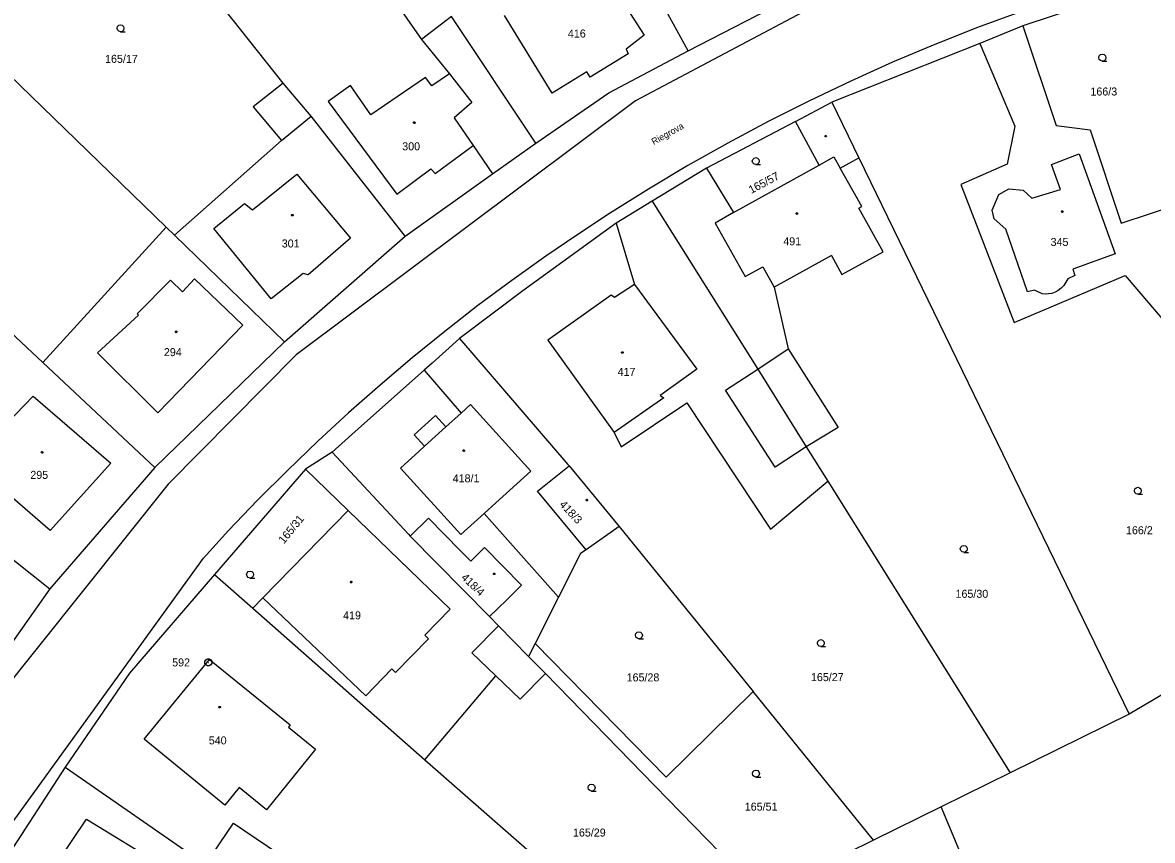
# Model space of a CAD drawing. Extents: x -757994 to -755874, y -1047691 to -1046119.
# Drawn here: x -756649.1 to -756529, y -1046727.9 to -1046641 of the extents above; entities that cross this region are included whole.
import ezdxf

# ---------------------------------------------------------------- set-up
doc = ezdxf.new("R2010")
doc.units = 0
doc.layers.add('katastrální mapa', color=7, linetype='Continuous')

msp = doc.modelspace()

# ---------------------------------------------------------------- linework, layer by layer
at = {"layer": 'katastrální mapa'}
for p, q in [((-756578.33, -1046643.98), (-756588.89, -1046624.8)), ((-756621.38, -1046647.43), (-756638.65, -1046625.6)), ((-756588.08, -1046634.44), (-756583.03, -1046642.32)), ((-756611.67, -1046635.65), (-756606.66, -1046642.77)), ((-756578.33, -1046643.98), (-756563.22, -1046636.18)), ((-756529.98, -1046637.08), (-756542.79, -1046641.34)), ((-756563.02, -1046638.19), (-756583.95, -1046649.31)), ((-756603.47, -1046640.33), (-756606.66, -1046642.77)), ((-756594.53, -1046653.78), (-756603.47, -1046640.33)), ((-756592.79, -1046648.48), (-756597.85, -1046640.24)), ((-756633.79, -1046662.72), (-756655.34, -1046641.85)), ((-756542.79, -1046641.34), (-756547.35, -1046643.21)), ((-756542.79, -1046641.34), (-756539.24, -1046651.93)), ((-756606.66, -1046642.77), (-756603.69, -1046646.41)), ((-756583.03, -1046642.32), (-756584.93, -1046643.81)), ((-756584.72, -1046644.29), (-756588.76, -1046646.77)), ((-756586.78, -1046648.45), (-756578.33, -1046643.98)), ((-756584.93, -1046643.81), (-756584.72, -1046644.29)), ((-756547.35, -1046643.21), (-756563.08, -1046649.45)), ((-756547.35, -1046643.21), (-756543.65, -1046651.97)), ((-756603.69, -1046646.41), (-756605.56, -1046647.69)), ((-756603.69, -1046646.41), (-756601.31, -1046649.48)), ((-756589.09, -1046646.23), (-756592.79, -1046648.48)), ((-756588.76, -1046646.77), (-756589.09, -1046646.23)), ((-756621.38, -1046647.43), (-756624.57, -1046649.92)), ((-756618.39, -1046650.94), (-756621.38, -1046647.43)), ((-756614.21, -1046647.67), (-756616.57, -1046649.37)), ((-756612.05, -1046650.77), (-756614.21, -1046647.67)), ((-756606.23, -1046646.8), (-756612.05, -1046650.77)), ((-756605.56, -1046647.69), (-756606.23, -1046646.8)), ((-756594.53, -1046653.78), (-756586.78, -1046648.45)), ((-756624.57, -1046649.92), (-756621.55, -1046653.51)), ((-756583.95, -1046649.31), (-756620, -1046676.27)), ((-756616.57, -1046649.37), (-756609.29, -1046659.2)), ((-756601.31, -1046649.48), (-756603.21, -1046651.09)), ((-756566.94, -1046651.48), (-756563.08, -1046649.45)), ((-756563.08, -1046649.45), (-756560.21, -1046655.35)), ((-756621.55, -1046653.51), (-756618.39, -1046650.94)), ((-756608.4, -1046663.66), (-756618.39, -1046650.94)), ((-756603.21, -1046651.09), (-756601.19, -1046654.05)), ((-756566.94, -1046651.48), (-756576.38, -1046656.44)), ((-756564.43, -1046656.12), (-756566.94, -1046651.48)), ((-756543.65, -1046651.97), (-756544.46, -1046656.01)), ((-756539.24, -1046651.93), (-756535.65, -1046652.39)), ((-756535.65, -1046652.39), (-756532.34, -1046662.29)), ((-756621.55, -1046653.51), (-756632.93, -1046663.55)), ((-756599.14, -1046657.06), (-756594.53, -1046653.78)), ((-756605.23, -1046657), (-756601.19, -1046654.05)), ((-756601.19, -1046654.05), (-756599.14, -1046657.06)), ((-756539.74, -1046656.06), (-756536.82, -1046654.93)), ((-756536.82, -1046654.93), (-756532.99, -1046665.54)), ((-756573.53, -1046661.17), (-756564.43, -1046656.12)), ((-756562.18, -1046656.43), (-756560.21, -1046655.35)), ((-756560.21, -1046655.35), (-756531.49, -1046714.43)), ((-756544.46, -1046656.01), (-756549.37, -1046658.19)), ((-756538.8, -1046658.7), (-756539.74, -1046656.06)), ((-756624.61, -1046660.89), (-756619.93, -1046657.09)), ((-756619.93, -1046657.09), (-756614.23, -1046663.89)), ((-756609.29, -1046659.2), (-756605.67, -1046656.53)), ((-756608.4, -1046663.66), (-756599.14, -1046657.06)), ((-756605.67, -1046656.53), (-756605.23, -1046657)), ((-756576.38, -1046656.44), (-756582.16, -1046659.96)), ((-756576.38, -1046656.44), (-756573.53, -1046661.17)), ((-756549.37, -1046658.19), (-756543.7, -1046672.84)), ((-756545.33, -1046659.24), (-756544.26, -1046658.63)), ((-756544.26, -1046658.63), (-756542.75, -1046658.77)), ((-756542.75, -1046658.77), (-756541.83, -1046659.62)), ((-756541.83, -1046659.62), (-756538.8, -1046658.7)), ((-756582.16, -1046659.96), (-756586, -1046662.3)), ((-756582.16, -1046659.96), (-756570.93, -1046677.8)), ((-756546.04, -1046660.92), (-756545.33, -1046659.24)), ((-756532.34, -1046662.29), (-756524.8, -1046659.78)), ((-756628.75, -1046662.87), (-756625.49, -1046660.19)), ((-756625.49, -1046660.19), (-756624.61, -1046660.89)), ((-756545.82, -1046661.82), (-756546.04, -1046660.92)), ((-756586, -1046662.3), (-756595.9, -1046669.47)), ((-756586, -1046662.3), (-756584.04, -1046668.82)), ((-756544.61, -1046662.94), (-756545.82, -1046661.82)), ((-756633.79, -1046662.72), (-756646.91, -1046677.08)), ((-756632.93, -1046663.55), (-756633.79, -1046662.72)), ((-756621.23, -1046674.88), (-756632.93, -1046663.55)), ((-756622.64, -1046670.31), (-756628.75, -1046662.87)), ((-756542.29, -1046669.57), (-756544.61, -1046662.94)), ((-756621.23, -1046674.88), (-756608.4, -1046663.66)), ((-756614.23, -1046663.89), (-756618.71, -1046667.78)), ((-756563.12, -1046665.74), (-756569.2, -1046669.1)), ((-756532.99, -1046665.54), (-756537.46, -1046667.19)), ((-756570.4, -1046666.92), (-756569.2, -1046669.1)), ((-756636.87, -1046671.91), (-756633.32, -1046668.34)), ((-756633.32, -1046668.34), (-756632.08, -1046669.58)), ((-756632.08, -1046669.58), (-756630.8, -1046668.2)), ((-756630.8, -1046668.2), (-756625.65, -1046673.12)), ((-756619.23, -1046667.63), (-756622.64, -1046670.31)), ((-756618.71, -1046667.78), (-756619.23, -1046667.63)), ((-756543.7, -1046672.84), (-756531.93, -1046667.85)), ((-756538, -1046668.19), (-756538.45, -1046668.92)), ((-756537.25, -1046667.84), (-756538, -1046668.19)), ((-756537.46, -1046667.19), (-756537.25, -1046667.84)), ((-756531.93, -1046667.85), (-756528, -1046672.46)), ((-756595.9, -1046669.47), (-756602.62, -1046674.55)), ((-756584.04, -1046668.82), (-756586.17, -1046670.2)), ((-756584.04, -1046668.82), (-756577.42, -1046677.8)), ((-756569.2, -1046669.1), (-756567.71, -1046675.64)), ((-756541.56, -1046669.41), (-756542.29, -1046669.57)), ((-756540.75, -1046669.78), (-756541.56, -1046669.41)), ((-756586.51, -1046669.94), (-756593.26, -1046674.73)), ((-756586.17, -1046670.2), (-756586.51, -1046669.94)), ((-756636.72, -1046672.05), (-756636.87, -1046671.91)), ((-756641.1, -1046676.05), (-756636.72, -1046672.05)), ((-756625.65, -1046673.12), (-756634.69, -1046682.42)), ((-756650.34, -1046673.85), (-756646.91, -1046677.08)), ((-756635.01, -1046688.24), (-756621.23, -1046674.88)), ((-756602.62, -1046674.55), (-756605.55, -1046677.16)), ((-756602.62, -1046674.55), (-756591.11, -1046687.93)), ((-756593.26, -1046674.73), (-756586.21, -1046684.51)), ((-756634.69, -1046682.42), (-756641.1, -1046676.05)), ((-756620, -1046676.27), (-756633.6, -1046690.01)), ((-756570.93, -1046677.8), (-756567.71, -1046675.64)), ((-756567.71, -1046675.64), (-756562.42, -1046683.98)), ((-756646.91, -1046677.08), (-756635.01, -1046688.24)), ((-756606.4, -1046677.92), (-756613.03, -1046683.83)), ((-756605.55, -1046677.16), (-756606.4, -1046677.92)), ((-756606.4, -1046677.92), (-756602.46, -1046682.46)), ((-756577.42, -1046677.8), (-756581.32, -1046680.6)), ((-756574.39, -1046680.03), (-756570.93, -1046677.8)), ((-756570.93, -1046677.8), (-756565.79, -1046686.05)), ((-756569.1, -1046688.21), (-756574.39, -1046680.03)), ((-756650.75, -1046683.62), (-756647.92, -1046680.67)), ((-756647.92, -1046680.67), (-756639.67, -1046687.79)), ((-756602.46, -1046682.46), (-756601.45, -1046681.55)), ((-756601.45, -1046681.55), (-756595.05, -1046688.63)), ((-756580.94, -1046680.83), (-756586.21, -1046684.51)), ((-756585.46, -1046686.04), (-756578.49, -1046681.38)), ((-756581.32, -1046680.6), (-756580.94, -1046680.83)), ((-756578.49, -1046681.38), (-756569.59, -1046694.79)), ((-756607.46, -1046684.78), (-756605.18, -1046682.72)), ((-756605.18, -1046682.72), (-756604.09, -1046683.93)), ((-756604.09, -1046683.93), (-756602.46, -1046682.46)), ((-756613.03, -1046683.83), (-756616.16, -1046686.61)), ((-756606.37, -1046685.99), (-756604.09, -1046683.93)), ((-756562.42, -1046683.98), (-756565.79, -1046686.05)), ((-756606.37, -1046685.99), (-756607.46, -1046684.78)), ((-756586.21, -1046684.51), (-756585.46, -1046686.04)), ((-756606.92, -1046686.49), (-756606.37, -1046685.99)), ((-756565.79, -1046686.05), (-756569.1, -1046688.21)), ((-756565.79, -1046686.05), (-756563.52, -1046689.69)), ((-756646.12, -1046694.93), (-756654.83, -1046687.41)), ((-756616.16, -1046686.61), (-756618.99, -1046688.41)), ((-756616.16, -1046686.61), (-756608.04, -1046695.33)), ((-756608.92, -1046688.3), (-756606.92, -1046686.49)), ((-756662.56, -1046688.13), (-756646.14, -1046701.13)), ((-756635.01, -1046688.24), (-756646.14, -1046701.13)), ((-756639.67, -1046687.79), (-756646.12, -1046694.93)), ((-756618.99, -1046688.41), (-756628.66, -1046699.62)), ((-756614.45, -1046692.81), (-756618.99, -1046688.41)), ((-756602.5, -1046695.37), (-756608.92, -1046688.3)), ((-756595.05, -1046688.63), (-756598.77, -1046692)), ((-756594.35, -1046690.76), (-756591, -1046688.06)), ((-756591.11, -1046687.93), (-756591, -1046688.06)), ((-756591, -1046688.06), (-756585.67, -1046694.52)), ((-756569.59, -1046694.79), (-756563.52, -1046689.69)), ((-756563.52, -1046689.69), (-756544.14, -1046720.69)), ((-756633.6, -1046690.01), (-756654.4, -1046716.05)), ((-756589.18, -1046696.97), (-756594.35, -1046690.76)), ((-756598.77, -1046692), (-756600.02, -1046693.12)), ((-756623.52, -1046702.09), (-756614.45, -1046692.81)), ((-756614.45, -1046692.81), (-756603.64, -1046703.29)), ((-756600.02, -1046693.12), (-756602.5, -1046695.37)), ((-756599.19, -1046694.06), (-756600.02, -1046693.12)), ((-756607.86, -1046695.52), (-756605.93, -1046693.62)), ((-756605.93, -1046693.62), (-756602.52, -1046697.08)), ((-756592.12, -1046702.03), (-756599.19, -1046694.06)), ((-756585.67, -1046694.52), (-756589.18, -1046696.97)), ((-756585.67, -1046694.52), (-756571.44, -1046712.05)), ((-756608.04, -1046695.33), (-756607.86, -1046695.52)), ((-756607.86, -1046695.52), (-756599.45, -1046704.08)), ((-756602.52, -1046697.08), (-756601.44, -1046698.18)), ((-756601.44, -1046698.18), (-756599.98, -1046696.75)), ((-756599.98, -1046696.75), (-756596.05, -1046700.74)), ((-756589.18, -1046696.97), (-756589.77, -1046697.38)), ((-756654.25, -1046731.64), (-756629.84, -1046697.86)), ((-756589.77, -1046697.38), (-756592.12, -1046702.03)), ((-756628.66, -1046699.62), (-756637.68, -1046710.07)), ((-756628.66, -1046699.62), (-756624.6, -1046703.2)), ((-756596.05, -1046700.74), (-756597.62, -1046702.28)), ((-756646.14, -1046701.13), (-756655.03, -1046713.65)), ((-756624.6, -1046703.2), (-756623.52, -1046702.09)), ((-756612.6, -1046712.51), (-756623.52, -1046702.09)), ((-756599.45, -1046704.08), (-756597.62, -1046702.28)), ((-756592.12, -1046702.03), (-756594.6, -1046706.92)), ((-756624.6, -1046703.2), (-756606.32, -1046719.31)), ((-756603.64, -1046703.29), (-756606.33, -1046706.06)), ((-756599.45, -1046704.08), (-756598.48, -1046705.06)), ((-756598.48, -1046705.06), (-756601.33, -1046707.92)), ((-756598.48, -1046705.06), (-756595.3, -1046708.31)), ((-756605.93, -1046706.44), (-756609.42, -1046710.02)), ((-756606.33, -1046706.06), (-756605.93, -1046706.44)), ((-756598.76, -1046710.38), (-756601.33, -1046707.92)), ((-756594.6, -1046706.92), (-756595.3, -1046708.31)), ((-756580.68, -1046721.14), (-756594.6, -1046706.92)), ((-756636.12, -1046717.11), (-756629.18, -1046708.64)), ((-756629.34, -1046708.94), (-756629.29, -1046708.94)), ((-756629.18, -1046708.64), (-756620.61, -1046715.56)), ((-756595.3, -1046708.31), (-756593.5, -1046710.13)), ((-756522.51, -1046709.17), (-756531.49, -1046714.43)), ((-756637.68, -1046710.07), (-756644.51, -1046720.06)), ((-756609.81, -1046709.64), (-756612.6, -1046712.51)), ((-756609.42, -1046710.02), (-756609.81, -1046709.64)), ((-756606.32, -1046719.31), (-756598.76, -1046710.38)), ((-756598.76, -1046710.38), (-756596.18, -1046712.85)), ((-756596.18, -1046712.85), (-756593.5, -1046710.13)), ((-756593.5, -1046710.13), (-756581.89, -1046722.04)), ((-756571.44, -1046712.05), (-756580.68, -1046721.14)), ((-756558.64, -1046727.81), (-756571.44, -1046712.05)), ((-756531.49, -1046714.43), (-756544.14, -1046720.69)), ((-756620.61, -1046715.56), (-756620.81, -1046715.81)), ((-756620.81, -1046715.81), (-756617.92, -1046718.15)), ((-756627.58, -1046724.12), (-756636.12, -1046717.11)), ((-756617.92, -1046718.15), (-756623.15, -1046724.62)), ((-756606.32, -1046719.31), (-756583.02, -1046739.66)), ((-756644.51, -1046720.06), (-756652.84, -1046732.85)), ((-756644.51, -1046720.06), (-756629.62, -1046730.42)), ((-756544.14, -1046720.69), (-756551.46, -1046724.28)), ((-756626.04, -1046722.22), (-756627.58, -1046724.12)), ((-756623.15, -1046724.62), (-756626.04, -1046722.22)), ((-756581.89, -1046722.04), (-756570.55, -1046733.67)), ((-756551.46, -1046724.28), (-756558.64, -1046727.81)), ((-756545.07, -1046739.46), (-756551.46, -1046724.28)), ((-756646.94, -1046732.57), (-756642.25, -1046725.58)), ((-756642.25, -1046725.58), (-756633.87, -1046730.7)), ((-756629.62, -1046730.42), (-756626.64, -1046726.02)), ((-756626.64, -1046726.02), (-756620.62, -1046730.1)), ((-756558.64, -1046727.81), (-756567.29, -1046732.07))]:
    msp.add_line(p, q, dxfattribs=at)
for points in [[(-756543.02, -1046639.83), (-756547.6, -1046641.52), (-756552.13, -1046643.31), (-756556.62, -1046645.2), (-756561.07, -1046647.2), (-756565.47, -1046649.3), (-756569.83, -1046651.49), (-756574.13, -1046653.79), (-756578.37, -1046656.18), (-756582.57, -1046658.68), (-756586.7, -1046661.26), (-756590.18, -1046663.55), (-756593.45, -1046665.78), (-756597.09, -1046668.37), (-756600.67, -1046671.04), (-756604.2, -1046673.78), (-756607.66, -1046676.59), (-756611.07, -1046679.48), (-756614.42, -1046682.43), (-756617.7, -1046685.46), (-756620.92, -1046688.55), (-756624.08, -1046691.71), (-756627.16, -1046694.94), (-756629.84, -1046697.86)], [(-756638.64, -1046641.96), (-756638.83, -1046641.91), (-756638.97, -1046641.77), (-756639.02, -1046641.59), (-756638.97, -1046641.41), (-756638.83, -1046641.27), (-756638.65, -1046641.22), (-756638.46, -1046641.27), (-756638.33, -1046641.41), (-756638.28, -1046641.6), (-756638.33, -1046641.78), (-756638.46, -1046641.92), (-756638.65, -1046641.97), (-756638.15, -1046641.97)], [(-756534.34, -1046645.07), (-756534.53, -1046645.02), (-756534.67, -1046644.89), (-756534.72, -1046644.7), (-756534.67, -1046644.51), (-756534.53, -1046644.38), (-756534.35, -1046644.33), (-756534.16, -1046644.38), (-756534.02, -1046644.51), (-756533.98, -1046644.71), (-756534.02, -1046644.9), (-756534.16, -1046645.03), (-756534.35, -1046645.08), (-756533.85, -1046645.08)], [(-756571.15, -1046656.06), (-756571.34, -1046656.01), (-756571.48, -1046655.88), (-756571.53, -1046655.69), (-756571.48, -1046655.51), (-756571.34, -1046655.37), (-756571.16, -1046655.32), (-756570.97, -1046655.37), (-756570.84, -1046655.51), (-756570.79, -1046655.7), (-756570.84, -1046655.89), (-756570.97, -1046656.02), (-756571.16, -1046656.07), (-756570.66, -1046656.07)], [(-756564.43, -1046656.12), (-756562.85, -1046655.24), (-756562.18, -1046656.43)], [(-756563.12, -1046665.74), (-756562.01, -1046667.75), (-756557.62, -1046665.32), (-756560.21, -1046660.71), (-756559.88, -1046660.52), (-756562.18, -1046656.43)], [(-756573.53, -1046661.17), (-756575.46, -1046662.28), (-756572.3, -1046667.97), (-756570.4, -1046666.92)], [(-756538.45, -1046668.92), (-756538.71, -1046669.21), (-756539.03, -1046669.45), (-756539.37, -1046669.63), (-756539.71, -1046669.75), (-756540.05, -1046669.81), (-756540.4, -1046669.82), (-756540.75, -1046669.78)], [(-756530.56, -1046691.08), (-756530.75, -1046691.03), (-756530.89, -1046690.9), (-756530.94, -1046690.71), (-756530.89, -1046690.52), (-756530.75, -1046690.39), (-756530.57, -1046690.34), (-756530.38, -1046690.39), (-756530.25, -1046690.52), (-756530.2, -1046690.72), (-756530.25, -1046690.91), (-756530.38, -1046691.04), (-756530.57, -1046691.09), (-756530.07, -1046691.09)], [(-756549.06, -1046697.25), (-756549.25, -1046697.2), (-756549.39, -1046697.07), (-756549.44, -1046696.88), (-756549.39, -1046696.7), (-756549.25, -1046696.56), (-756549.07, -1046696.51), (-756548.88, -1046696.56), (-756548.75, -1046696.7), (-756548.7, -1046696.89), (-756548.75, -1046697.08), (-756548.88, -1046697.21), (-756549.07, -1046697.26), (-756548.57, -1046697.26)], [(-756624.88, -1046699.98), (-756625.07, -1046699.93), (-756625.21, -1046699.79), (-756625.26, -1046699.61), (-756625.21, -1046699.43), (-756625.07, -1046699.29), (-756624.89, -1046699.24), (-756624.7, -1046699.29), (-756624.57, -1046699.43), (-756624.52, -1046699.62), (-756624.57, -1046699.8), (-756624.7, -1046699.94), (-756624.89, -1046699.99), (-756624.39, -1046699.99)], [(-756583.57, -1046706.43), (-756583.76, -1046706.38), (-756583.9, -1046706.25), (-756583.95, -1046706.06), (-756583.9, -1046705.88), (-756583.76, -1046705.74), (-756583.58, -1046705.69), (-756583.39, -1046705.74), (-756583.25, -1046705.88), (-756583.21, -1046706.07), (-756583.25, -1046706.26), (-756583.39, -1046706.39), (-756583.58, -1046706.44), (-756583.08, -1046706.44)], [(-756564.24, -1046707.26), (-756564.43, -1046707.21), (-756564.57, -1046707.08), (-756564.61, -1046706.89), (-756564.57, -1046706.71), (-756564.43, -1046706.57), (-756564.24, -1046706.52), (-756564.06, -1046706.57), (-756563.93, -1046706.71), (-756563.88, -1046706.9), (-756563.93, -1046707.09), (-756564.06, -1046707.22), (-756564.25, -1046707.27), (-756563.75, -1046707.27)], [(-756571.13, -1046721.12), (-756571.32, -1046721.07), (-756571.46, -1046720.94), (-756571.51, -1046720.75), (-756571.46, -1046720.57), (-756571.32, -1046720.43), (-756571.14, -1046720.38), (-756570.95, -1046720.43), (-756570.82, -1046720.57), (-756570.77, -1046720.76), (-756570.82, -1046720.95), (-756570.95, -1046721.08), (-756571.14, -1046721.13), (-756570.64, -1046721.13)], [(-756588.6, -1046722.61), (-756588.79, -1046722.56), (-756588.93, -1046722.43), (-756588.98, -1046722.24), (-756588.93, -1046722.05), (-756588.79, -1046721.92), (-756588.6, -1046721.87), (-756588.42, -1046721.92), (-756588.28, -1046722.05), (-756588.23, -1046722.24), (-756588.28, -1046722.44), (-756588.42, -1046722.57), (-756588.61, -1046722.62), (-756588.11, -1046722.62)]]:
    msp.add_lwpolyline(points, dxfattribs=at)
for points in [[(-756607.44, -1046651.52), (-756607.39, -1046651.53), (-756607.36, -1046651.58), (-756607.35, -1046651.61), (-756607.36, -1046651.66), (-756607.41, -1046651.69), (-756607.44, -1046651.7), (-756607.48, -1046651.68), (-756607.51, -1046651.65), (-756607.52, -1046651.61), (-756607.51, -1046651.57), (-756607.47, -1046651.53)], [(-756563.65, -1046653.06), (-756563.7, -1046653.13), (-756563.79, -1046653.12), (-756563.83, -1046653.04), (-756563.78, -1046652.97), (-756563.69, -1046652.98)], [(-756538.61, -1046660.98), (-756538.56, -1046660.99), (-756538.53, -1046661.03), (-756538.52, -1046661.06), (-756538.53, -1046661.11), (-756538.58, -1046661.14), (-756538.61, -1046661.15), (-756538.66, -1046661.13), (-756538.69, -1046661.1), (-756538.7, -1046661.06), (-756538.69, -1046661.02), (-756538.65, -1046660.98)], [(-756620.39, -1046661.36), (-756620.34, -1046661.37), (-756620.32, -1046661.41), (-756620.3, -1046661.44), (-756620.32, -1046661.48), (-756620.35, -1046661.52), (-756620.39, -1046661.52), (-756620.44, -1046661.51), (-756620.47, -1046661.48), (-756620.48, -1046661.44), (-756620.47, -1046661.4), (-756620.43, -1046661.36)], [(-756566.79, -1046661.19), (-756566.74, -1046661.2), (-756566.72, -1046661.24), (-756566.71, -1046661.27), (-756566.72, -1046661.32), (-756566.76, -1046661.35), (-756566.79, -1046661.36), (-756566.84, -1046661.34), (-756566.86, -1046661.31), (-756566.88, -1046661.27), (-756566.86, -1046661.23), (-756566.83, -1046661.19)], [(-756632.73, -1046673.74), (-756632.68, -1046673.75), (-756632.66, -1046673.8), (-756632.65, -1046673.83), (-756632.66, -1046673.88), (-756632.7, -1046673.91), (-756632.73, -1046673.92), (-756632.77, -1046673.9), (-756632.8, -1046673.87), (-756632.82, -1046673.83), (-756632.8, -1046673.78), (-756632.76, -1046673.75)], [(-756585.33, -1046675.94), (-756585.28, -1046675.95), (-756585.25, -1046675.99), (-756585.24, -1046676.02), (-756585.25, -1046676.07), (-756585.29, -1046676.1), (-756585.33, -1046676.11), (-756585.38, -1046676.09), (-756585.41, -1046676.06), (-756585.42, -1046676.02), (-756585.41, -1046675.98), (-756585.36, -1046675.94)], [(-756602.19, -1046686.37), (-756602.14, -1046686.38), (-756602.11, -1046686.42), (-756602.1, -1046686.45), (-756602.11, -1046686.49), (-756602.16, -1046686.53), (-756602.19, -1046686.53), (-756602.23, -1046686.52), (-756602.26, -1046686.49), (-756602.27, -1046686.45), (-756602.26, -1046686.41), (-756602.22, -1046686.37)], [(-756646.98, -1046686.54), (-756646.93, -1046686.55), (-756646.91, -1046686.6), (-756646.9, -1046686.63), (-756646.91, -1046686.68), (-756646.95, -1046686.71), (-756646.98, -1046686.72), (-756647.02, -1046686.7), (-756647.05, -1046686.67), (-756647.07, -1046686.63), (-756647.05, -1046686.59), (-756647.01, -1046686.55)], [(-756589.11, -1046691.62), (-756589.06, -1046691.62), (-756589.03, -1046691.67), (-756589.02, -1046691.7), (-756589.03, -1046691.74), (-756589.08, -1046691.78), (-756589.11, -1046691.78), (-756589.16, -1046691.77), (-756589.19, -1046691.74), (-756589.2, -1046691.7), (-756589.19, -1046691.66), (-756589.15, -1046691.62)], [(-756598.96, -1046699.46), (-756598.91, -1046699.47), (-756598.89, -1046699.51), (-756598.88, -1046699.54), (-756598.89, -1046699.59), (-756598.93, -1046699.62), (-756598.96, -1046699.62), (-756599, -1046699.61), (-756599.03, -1046699.58), (-756599.04, -1046699.54), (-756599.03, -1046699.5), (-756598.99, -1046699.46)], [(-756614.14, -1046700.33), (-756614.09, -1046700.34), (-756614.07, -1046700.38), (-756614.05, -1046700.41), (-756614.07, -1046700.46), (-756614.1, -1046700.49), (-756614.14, -1046700.5), (-756614.19, -1046700.48), (-756614.22, -1046700.45), (-756614.23, -1046700.41), (-756614.22, -1046700.37), (-756614.18, -1046700.33)], [(-756629.22, -1046708.58), (-756629.05, -1046708.67), (-756628.95, -1046708.85), (-756628.95, -1046709.04), (-756629.05, -1046709.21), (-756629.22, -1046709.3), (-756629.41, -1046709.3), (-756629.58, -1046709.21), (-756629.68, -1046709.04), (-756629.68, -1046708.85), (-756629.58, -1046708.67), (-756629.41, -1046708.58)], [(-756628.12, -1046713.62), (-756628.07, -1046713.62), (-756628.04, -1046713.67), (-756628.03, -1046713.7), (-756628.04, -1046713.74), (-756628.09, -1046713.78), (-756628.12, -1046713.78), (-756628.17, -1046713.77), (-756628.2, -1046713.74), (-756628.21, -1046713.7), (-756628.2, -1046713.66), (-756628.16, -1046713.62)]]:
    msp.add_lwpolyline(points, close=True, dxfattribs=at)

# ---------------------------------------------------------------- texts
for s, p in [('416', (-756591.12, -1046642.57)), ('165/17', (-756640.29, -1046645.26)), ('166/3', (-756535.61, -1046648.73)), ('300', (-756608.72, -1046654.55)), ('301', (-756621.52, -1046664.87)), ('491', (-756568.24, -1046664.64)), ('345', (-756539.84, -1046664.71)), ('294', (-756634.04, -1046676.41)), ('417', (-756585.84, -1046678.51)), ('295', (-756648.23, -1046689.45)), ('418/1', (-756603.36, -1046689.82)), ('166/2', (-756531.83, -1046695.33)), ('165/30', (-756549.94, -1046702.08)), ('419', (-756615, -1046704.37)), ('592', (-756633.16, -1046709.37)), ('165/28', (-756584.88, -1046710.96)), ('165/27', (-756565.3, -1046710.93)), ('540', (-756629.27, -1046717.65)), ('165/51', (-756572.33, -1046724.69)), ('165/29', (-756590.58, -1046727.44))]:
    msp.add_text(s, height=0.85, dxfattribs=at).set_placement(p)
for s, height, rotation, p in [('Riegrova', 0.7, 29.049, (-756582, -1046654)), ('165/57', 0.85, 28.0749, (-756571.64, -1046659.19)), ('418/3', 0.85, 313.3506, (-756592.08, -1046692.23)), ('165/31', 0.85, 50.6495, (-756621.29, -1046696.41)), ('418/4', 0.85, 316.3873, (-756602.52, -1046700.01))]:
    msp.add_text(s, height=height, rotation=rotation, dxfattribs=at).set_placement(p)

doc.saveas('drawing.dxf')
